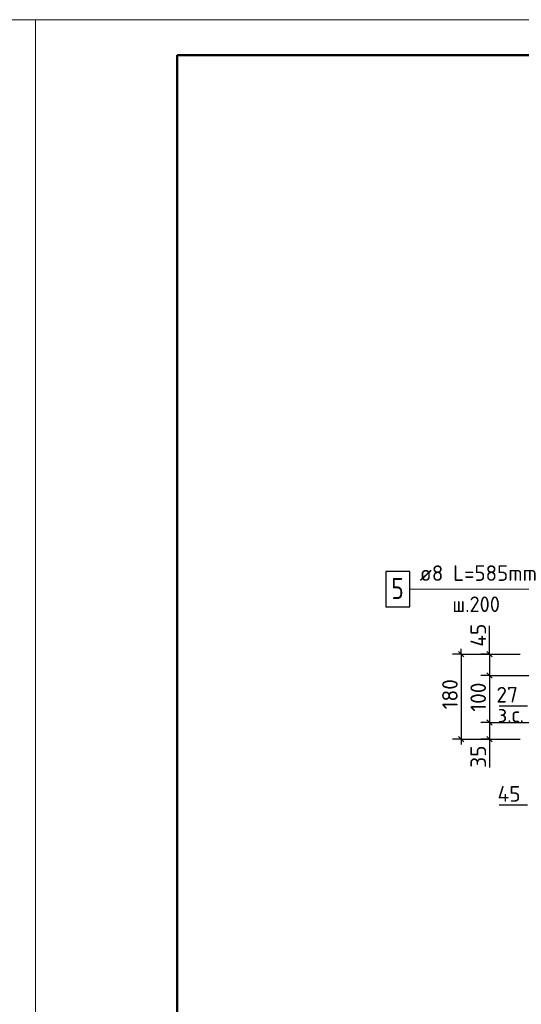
# Model space of a CAD drawing. Header units: millimetres. Extents: x 40580 to 1930067, y -240640 to 81020.
# Tile 681 of 686: x 1907227 to 1914311, y -223753 to -209850. Entities that reach past the tile are written whole.
import ezdxf

# ---------------------------------------------------------------- set-up
doc = ezdxf.new("R2010")
doc.units = ezdxf.units.MM
for name, color, linetype, lineweight in [('Standard', 7, 'Continuous', 25), ('Позиционная метка номер позиции', 7, 'Continuous', 13), ('Ребро вкладыша арматура поперечная AW', 52, 'Continuous', 25)]:
    doc.layers.add(name, color=color, linetype=linetype, lineweight=lineweight)
doc.layers.add('Размерная выноска', color=7, linetype='Continuous')
doc.styles.add('ISOCPEUR', font='isocpeur.ttf')

msp = doc.modelspace()

# ---------------------------------------------------------------- linework, layer by layer
at = {"layer": 'Standard', "color": 251, "linetype": 'Continuous', "lineweight": -3, "true_color": 0x656565, "transparency": 33554687}
for p, q in [((1913463.2, -218808), (1913338.2, -218808)), ((1913463.2, -218808), (1913588.2, -218808)), ((1913863.2, -218808), (1913738.2, -218808)), ((1913863.2, -218808), (1913988.2, -218808)), ((1913863.2, -218808), (1914296.5, -218808)), ((1913863.2, -219108), (1913738.2, -219108)), ((1913863.2, -219108), (1913988.2, -219108)), ((1913863.2, -219108), (1914596.5, -219108)), ((1913863.2, -219774.7), (1913738.2, -219774.7)), ((1913863.2, -219774.7), (1913988.2, -219774.7)), ((1913863.2, -219774.7), (1914596.5, -219774.7)), ((1913463.2, -220008), (1913338.2, -220008)), ((1913463.2, -220008), (1913588.2, -220008)), ((1913463.2, -220008), (1914296.5, -220008)), ((1913863.2, -220008), (1913738.2, -220008)), ((1913863.2, -220008), (1913988.2, -220008)), ((1913863.2, -220008), (1914296.5, -220008))]:
    msp.add_line(p, q, dxfattribs=at)
at = {"layer": 'Standard', "color": 7, "linetype": 'Continuous', "lineweight": 25, "transparency": 33554687}
for p, q in [((1913425.7, -218770.5), (1913500.7, -218845.5)), ((1913825.7, -218770.5), (1913900.7, -218845.5)), ((1913825.7, -219070.5), (1913900.7, -219145.5)), ((1913825.7, -219737.2), (1913900.7, -219812.2)), ((1913425.7, -219970.5), (1913500.7, -220045.5)), ((1913825.7, -219970.5), (1913900.7, -220045.5))]:
    msp.add_line(p, q, dxfattribs=at)
at = {"layer": 'Standard', "color": 7, "linetype": 'Continuous', "lineweight": -3, "transparency": 33554687}
for p, q in [((1913463.2, -218808), (1913463.2, -218733)), ((1913863.2, -218808), (1913863.2, -218733)), ((1913863.2, -218808), (1913863.2, -219108)), ((1913863.2, -219108), (1913863.2, -219774.7)), ((1913863.2, -219774.7), (1913863.2, -220008)), ((1913463.2, -220008), (1913463.2, -220083)), ((1913863.2, -220008), (1913863.2, -220083))]:
    msp.add_line(p, q, dxfattribs=at)
at = {"layer": 'Standard', "color": 7, "linetype": 'Continuous', "lineweight": 13, "transparency": 33554687}
for points in [[(1865450, -239549.7), (1907450, -239549.7), (1907450, -209849.7), (1865450, -209849.7), (1865450, -239549.7)], [(1907450, -239549.7), (1928450, -239549.7), (1928450, -209849.7), (1907450, -209849.7), (1907450, -239549.7)]]:
    msp.add_lwpolyline(points, close=True, dxfattribs=at)
at = {"layer": 'Standard', "color": 7, "linetype": 'Continuous', "lineweight": 50, "transparency": 33554687}
msp.add_lwpolyline([(1909450, -210349.7), (1927950, -210349.7), (1927950, -239049.7), (1909450, -239049.7), (1909450, -210349.7)], close=True, dxfattribs=at)
at = {"layer": 'Standard', "color": 251, "linetype": 'Continuous', "lineweight": -3, "true_color": 0x656565, "transparency": 33554687}
msp.add_lwpolyline([(1913463.2, -218808), (1914163.2, -218808), (1914163.2, -218808), (1914296.5, -218808)], dxfattribs=at)
at = {"layer": 'Standard', "color": 7, "linetype": 'Continuous', "lineweight": -3, "transparency": 33554687}
msp.add_lwpolyline([(1913463.2, -218808), (1913463.2, -219653.5), (1913463.2, -219653.5), (1913463.2, -220008)], dxfattribs=at)
at = {"layer": 'Позиционная метка номер позиции', "color": 7, "linetype": 'Continuous', "lineweight": 13, "transparency": 33554687}
msp.add_lwpolyline([(1912736.5, -217891.3), (1914998.7, -217891.3), (1914998.7, -219061.3)], dxfattribs=at)
at = {"layer": 'Размерная выноска', "color": 7, "linetype": 'Continuous', "lineweight": -3, "transparency": 33554687}
for p, q in [((1913863.2, -218808), (1913863.2, -218408)), ((1914396.5, -219541.3), (1913996.5, -219541.3)), ((1913863.2, -220008), (1913863.2, -220408)), ((1914396.5, -220941.3), (1913996.5, -220941.3))]:
    msp.add_line(p, q, dxfattribs=at)
at = {"layer": 'Ребро вкладыша арматура поперечная AW', "color": 7, "linetype": 'Continuous', "lineweight": 25, "transparency": 33554687}
msp.add_lwpolyline([(1912396.5, -218141.3), (1912736.5, -218141.3), (1912736.5, -217641.3), (1912396.5, -217641.3), (1912396.5, -218141.3)], dxfattribs=at)
msp.add_lwpolyline([(1912396.5, -218141.3), (1912736.5, -218141.3), (1912736.5, -217641.3), (1912396.5, -217641.3), (1912396.5, -218141.3)], dxfattribs=at)
msp.add_lwpolyline([(1912396.5, -218141.3), (1912736.5, -218141.3), (1912736.5, -217641.3), (1912396.5, -217641.3), (1912396.5, -218141.3)], dxfattribs=at)

# ---------------------------------------------------------------- texts
at = {"layer": 'Standard', "color": 7, "linetype": 'Continuous', "lineweight": 25, "transparency": 33554687, "char_height": 220, "attachment_point": 7, "rotation": 90, "style": 'ISOCPEUR'}
for s, insert, width in [('45', (1913813.2, -218703.8), 375.741), ('180', (1913413.2, -219587.9), 485.085), ('100', (1913813.2, -219621.2), 485.085), ('35', (1913813.2, -220413.3), 360.165)]:
    msp.add_mtext(s, dxfattribs=dict(at, insert=insert, width=width))
at = {"layer": 'Standard', "color": 7, "linetype": 'Continuous', "lineweight": 25, "transparency": 33554687, "char_height": 220, "attachment_point": 7, "style": 'ISOCPEUR'}
for s, insert, width in [('27', (1913959.6, -219491.3), 391.317), ('з.с.', (1913979.7, -219771.5), 446.066), ('45', (1913975.6, -220891.3), 375.747)]:
    msp.add_mtext(s, dxfattribs=dict(at, insert=insert, width=width))
at = {"layer": 'Ребро вкладыша арматура поперечная AW', "color": 7, "linetype": 'Continuous', "lineweight": 13, "transparency": 33554687, "attachment_point": 7, "style": 'ISOCPEUR'}
for s, insert, char_height, width in [('\\W0.98;ø8 L=585mm ', (1912875.5, -217774), 220, 1889.823), ('{\\W0.8000;5}', (1912476.6, -218031.3), 300, 359.839), ('\\W0.95;ш.200 ', (1913337.5, -218214), 220, 962.821)]:
    msp.add_mtext(s, dxfattribs=dict(at, insert=insert, char_height=char_height, width=width))

doc.saveas('drawing.dxf')
